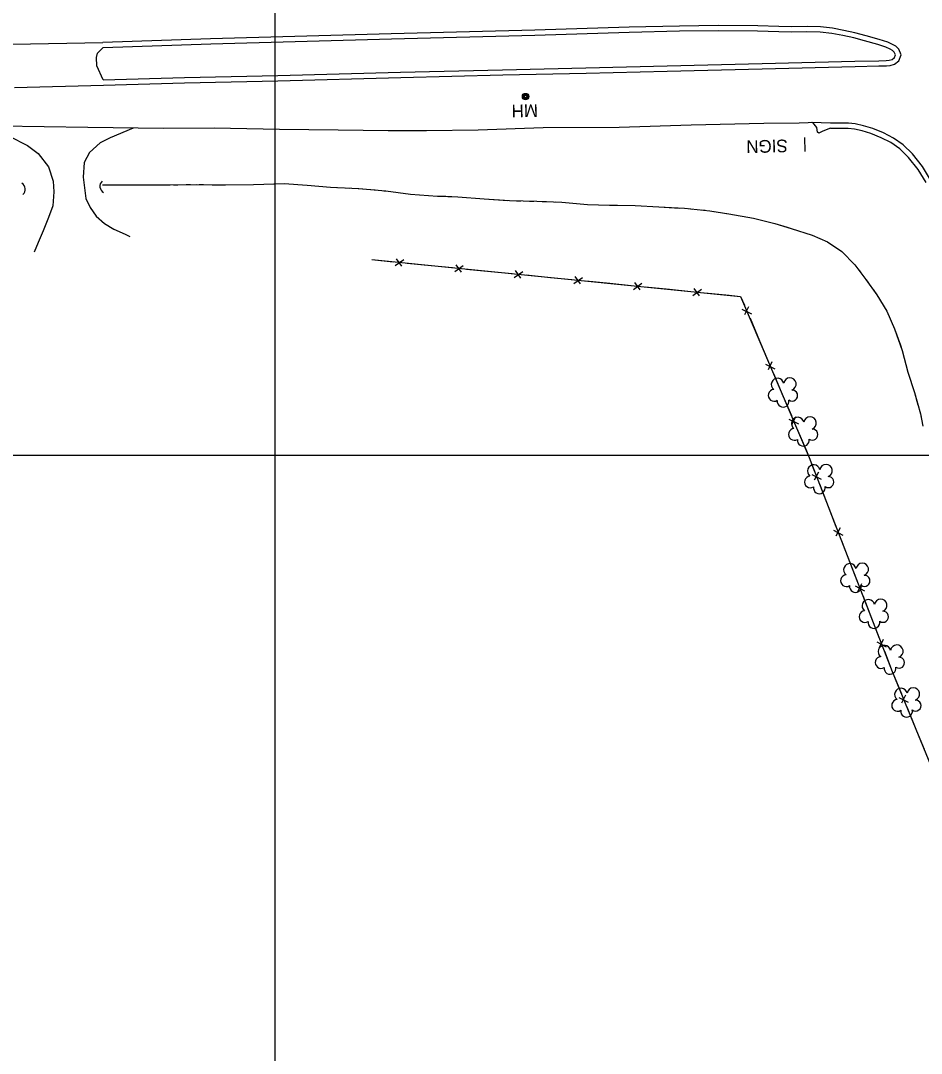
# Model space of a CAD drawing. Extents: x 353423 to 364002, y 127000 to 201942.
# Drawn here: x 359379.5 to 359805.7, y 158216.9 to 158705.6 of the extents above; entities that cross this region are included whole.
import ezdxf

# ---------------------------------------------------------------- set-up
doc = ezdxf.new("R2010")
doc.units = 0
for name, color, linetype in [('E_DTM_SlopeBottom', 7, 'Continuous'), ('E_DTM_SlopeTop', 7, 'Continuous'), ('E_FEN_Generic', 7, 'Continuous'), ('E_LAND_BrushLine', 7, 'Continuous'), ('E_LAND_TreeLine', 7, 'Continuous'), ('E_MISCPROP', 7, 'Continuous'), ('E_STRUCT_WingWall', 7, 'Continuous'), ('E_UTL_ETransformer', 7, 'Continuous')]:
    doc.layers.add(name, color=color, linetype=linetype)

msp = doc.modelspace()

# ---------------------------------------------------------------- linework, layer by layer
at = {"layer": 'E_DTM_SlopeBottom'}
for p, q in [((359556.71, 158589.69), (359560.8, 158592.59)), ((359557.21, 158592.95), (359559.72, 158589.46)), ((359585.39, 158590.14), (359587.9, 158586.65)), ((359584.89, 158586.88), (359588.98, 158589.78)), ((359613.08, 158584.07), (359617.16, 158586.97)), ((359613.58, 158587.33), (359616.09, 158583.84)), ((359641.26, 158581.26), (359645.35, 158584.16)), ((359641.76, 158584.52), (359644.27, 158581.03)), ((359669.45, 158578.45), (359673.53, 158581.35)), ((359669.95, 158581.71), (359672.45, 158578.22)), ((359697.63, 158575.64), (359701.72, 158578.54)), ((359698.13, 158578.9), (359700.64, 158575.41)), ((359720.87, 158569.15), (359725.38, 158566.96)), ((359723.97, 158570.28), (359722.12, 158566.4)), ((359731.96, 158543.08), (359736.47, 158540.89)), ((359735.06, 158544.21), (359733.21, 158540.33)), ((359743.05, 158517.02), (359747.56, 158514.83)), ((359746.15, 158518.15), (359744.29, 158514.27)), ((359753.88, 158490.91), (359758.32, 158488.58)), ((359757.02, 158491.94), (359755.04, 158488.13)), ((359764.12, 158464.51), (359768.56, 158462.17)), ((359767.26, 158465.54), (359765.28, 158461.72)), ((359777.5, 158439.13), (359775.52, 158435.31)), ((359774.36, 158438.1), (359778.8, 158435.77)), ((359784.61, 158411.69), (359789.04, 158409.36)), ((359787.74, 158412.72), (359785.76, 158408.9)), ((359795.09, 158385.34), (359799.57, 158383.1)), ((359798.2, 158386.43), (359796.3, 158382.58))]:
    msp.add_line(p, q, dxfattribs=at)
for points in [[(359545.64, 158592.57), (359720.23, 158575.16), (359752.7, 158498.85), (359791.96, 158397.63), (359833.65, 158296.12), (359856.15, 158238.93)], [(359545.64, 158592.57), (359555.71, 158591.57)], [(359562.37, 158590.9), (359573.82, 158589.76)], [(359573.82, 158589.76), (359583.9, 158588.76)], [(359590.55, 158588.09), (359602.01, 158586.95)], [(359602.01, 158586.95), (359612.08, 158585.95)], [(359618.74, 158585.28), (359630.19, 158584.14)], [(359630.19, 158584.14), (359640.26, 158583.14)], [(359646.92, 158582.47), (359658.38, 158581.33)], [(359658.38, 158581.33), (359668.45, 158580.33)], [(359675.11, 158579.66), (359686.56, 158578.52)], [(359686.56, 158578.52), (359696.63, 158577.52)], [(359703.29, 158576.85), (359714.74, 158575.71)], [(359714.74, 158575.71), (359720.23, 158575.16), (359722.04, 158570.92)], [(359724.66, 158564.77), (359729.16, 158554.18)], [(359729.16, 158554.18), (359733.13, 158544.86)], [(359735.75, 158538.7), (359740.25, 158528.11)], [(359740.25, 158528.11), (359744.22, 158518.8)], [(359746.84, 158512.64), (359751.34, 158502.05)], [(359751.34, 158502.05), (359752.7, 158498.85), (359755.1, 158492.65)], [(359757.52, 158486.41), (359761.69, 158475.68)], [(359761.69, 158475.68), (359765.35, 158466.24)], [(359767.77, 158460.01), (359771.93, 158449.27)], [(359771.93, 158449.27), (359775.59, 158439.84)], [(359778.01, 158433.6), (359782.17, 158422.87)], [(359782.17, 158422.87), (359785.83, 158413.43)], [(359788.25, 158407.19), (359791.96, 158397.63), (359792.43, 158396.47)], [(359792.43, 158396.47), (359796.28, 158387.11)], [(359798.82, 158380.92), (359803.2, 158370.27)], [(359803.2, 158370.27), (359807.04, 158360.9)]]:
    msp.add_lwpolyline(points, dxfattribs=at)
for centre, radius, start, end in [((359420.37, 158627.31), 3.36, 134.7123, 240.9519), ((359378.33, 158625.84), 3.35, 312.165, 58.4045)]:
    msp.add_arc(centre, radius, start, end, dxfattribs=at)
at = {"layer": 'E_DTM_SlopeTop'}
for points in [[(359418.67, 158675.07), (359457.09, 158676.18), (359501.24, 158677.18), (359559.35, 158678.8), (359607.65, 158679.94), (359647.1, 158680.74), (359685.48, 158681.74), (359730.42, 158682.83), (359774.36, 158684.01), (359785.61, 158684.19), (359789.19, 158684.27), (359790.93, 158684.44), (359793.1, 158684.99), (359795.13, 158686.69), (359796.13, 158689.52), (359795.04, 158692.15), (359793.63, 158693.59), (359792.04, 158694.35), (359789.85, 158695.5), (359785.82, 158696.73), (359779.58, 158698.48), (359774.33, 158699.92), (359769.02, 158701.06), (359763.76, 158702.1), (359757.96, 158702.66), (359751.65, 158702.82), (359744.32, 158702.75), (359738.38, 158702.86), (359728.31, 158703.16), (359709.63, 158703.4), (359691.27, 158703.1), (359667.43, 158702.58), (359622.81, 158701.11), (359554.86, 158699.39), (359469.39, 158696.97), (359418.45, 158695.3)], [(359418.6, 158677.57), (359457.02, 158678.68), (359501.18, 158679.68), (359559.29, 158681.3), (359607.6, 158682.44), (359647.04, 158683.24), (359685.42, 158684.24), (359730.36, 158685.33), (359774.31, 158686.51), (359785.56, 158686.69), (359789.04, 158686.77), (359790.5, 158686.91), (359791.93, 158687.27), (359793, 158688.17), (359793.45, 158689.45), (359792.91, 158690.75), (359792.15, 158691.53), (359790.93, 158692.11), (359788.89, 158693.17), (359785.12, 158694.33), (359778.91, 158696.07), (359773.73, 158697.49), (359768.52, 158698.61), (359763.39, 158699.62), (359757.81, 158700.17), (359751.63, 158700.32), (359744.31, 158700.25), (359738.32, 158700.36), (359728.26, 158700.66), (359709.64, 158700.9), (359691.32, 158700.6), (359667.5, 158700.08), (359622.88, 158698.61), (359554.93, 158696.89), (359469.46, 158694.47), (359418.54, 158692.8)], [(359375.7, 158694.5), (359418.45, 158695.3)], [(359418.6, 158677.57), (359415.48, 158684.22), (359415.34, 158688.15), (359415.86, 158690.26), (359418.53, 158692.9)], [(359376.53, 158674.07), (359418.67, 158675.07)], [(359762.73, 158654.7), (359759.06, 158653.38), (359757.16, 158652.42), (359756.54, 158652.88), (359756.22, 158655.15), (359754.38, 158657.45), (359752.19, 158657.36), (359747.86, 158657.19), (359731.26, 158656.96), (359696.83, 158656.16), (359662.72, 158655.12), (359626.7, 158654.96), (359596.01, 158653.89), (359571.51, 158653.53), (359553.44, 158653.44), (359529.72, 158653.8), (359501.92, 158654.2), (359471.14, 158654.82), (359447.02, 158654.6), (359411.29, 158655.13), (359369.93, 158655.73)], [(359810.11, 158630.27), (359806.26, 158636.67), (359801.57, 158642.62), (359797.15, 158646.94), (359792.56, 158650.06), (359787.82, 158652.49), (359782.76, 158654.65), (359778.38, 158655.89), (359774.5, 158656.77), (359771.27, 158657.06), (359767.96, 158657.17), (359762.7, 158657.1), (359753.9, 158657.43)], [(359807.97, 158628.98), (359804.2, 158635.24), (359799.7, 158640.95), (359795.56, 158645), (359791.28, 158647.91), (359786.76, 158650.23), (359781.92, 158652.29), (359777.77, 158653.47), (359774.11, 158654.3), (359771.12, 158654.56), (359767.93, 158654.67), (359762.73, 158654.6)]]:
    msp.add_lwpolyline(points, dxfattribs=at)
at = {"layer": 'E_FEN_Generic'}
for centre, radius, start, end in [((359737.69, 158533.44), 2.97, 11.4515, 232.6854), ((359743.54, 158533.64), 2.97, 289.1023, 172.0756), ((359736.1, 158528.31), 2.78, 94.4224, 302.1954), ((359744.6, 158528.22), 2.61, 233.8075, 91.7402), ((359740.33, 158525.52), 2.78, 171.0994, 12.1105), ((359747.26, 158514.96), 2.97, 11.4515, 232.6854), ((359753.11, 158515.16), 2.97, 289.1023, 172.0756), ((359745.67, 158509.83), 2.78, 94.4224, 302.1954), ((359754.16, 158509.74), 2.61, 233.8075, 91.7402), ((359749.9, 158507.05), 2.78, 171.0994, 12.1105), ((359754.84, 158492.47), 2.97, 11.4515, 232.6854), ((359760.69, 158492.66), 2.97, 289.1023, 172.0756), ((359753.25, 158487.33), 2.78, 94.4224, 302.1954), ((359761.74, 158487.24), 2.61, 233.8075, 91.7402), ((359757.48, 158484.55), 2.78, 171.0994, 12.1105), ((359771.93, 158445.74), 2.97, 11.4515, 232.6854), ((359777.78, 158445.94), 2.97, 289.1023, 172.0756), ((359770.34, 158440.61), 2.78, 94.4224, 302.1954), ((359778.83, 158440.52), 2.61, 233.8075, 91.7402), ((359774.57, 158437.83), 2.78, 171.0994, 12.1105), ((359780.67, 158428.72), 2.97, 11.4515, 232.6854), ((359786.52, 158428.92), 2.97, 289.1023, 172.0756), ((359779.08, 158423.59), 2.78, 94.4224, 302.1954), ((359787.58, 158423.5), 2.61, 233.8075, 91.7402), ((359783.31, 158420.81), 2.78, 171.0994, 12.1105), ((359788.3, 158407.01), 2.97, 11.4515, 232.6854), ((359794.15, 158407.21), 2.97, 289.1023, 172.0756), ((359786.71, 158401.88), 2.78, 94.4224, 302.1954), ((359790.94, 158399.1), 2.78, 171.0994, 12.1105), ((359795.2, 158401.79), 2.61, 233.8075, 91.7402), ((359801.93, 158386.93), 2.97, 289.1023, 172.0756), ((359796.08, 158386.74), 2.97, 11.4515, 232.6854), ((359794.49, 158381.6), 2.78, 94.4224, 302.1954), ((359802.98, 158381.51), 2.61, 233.8075, 91.7402), ((359798.72, 158378.82), 2.78, 171.0994, 12.1105)]:
    msp.add_arc(centre, radius, start, end, dxfattribs=at)
at = {"layer": 'E_LAND_BrushLine'}
msp.add_line((359750.51, 158650.27), (359750.64, 158643.7), dxfattribs=at)
at = {"layer": 'E_LAND_TreeLine'}
for p, q in [((359500, 157500), (359500, 160500)), ((358500, 158500), (362500, 158500)), ((358500, 158500), (362500, 158500)), ((359500, 156000), (359500, 158500))]:
    msp.add_line(p, q, dxfattribs=at)
at = {"layer": 'E_MISCPROP'}
for points in [[(359357.45, 158655.6), (359373.98, 158650.98), (359382.68, 158646.58), (359387.79, 158642.71), (359392.73, 158636.46), (359394.95, 158629.75), (359395.18, 158624.69), (359394.71, 158618.06), (359392.65, 158612.52), (359390.19, 158606.24), (359387.77, 158600.61), (359385.81, 158596.13)], [(359432.8, 158654.81), (359421.78, 158650.11), (359417.06, 158647.82), (359412.03, 158643.26), (359409.55, 158638.56), (359409.13, 158631.61), (359410.38, 158621.51), (359412.35, 158617.18), (359415.28, 158613.07), (359419.15, 158609.67), (359423.54, 158606.96), (359428.92, 158604.55), (359431.22, 158603.49)]]:
    msp.add_lwpolyline(points, dxfattribs=at)
at = {"layer": 'E_STRUCT_WingWall'}
for points in [[(359418.23, 158627.95), (359425.99, 158627.92), (359439.61, 158627.91), (359450.22, 158627.94), (359462.77, 158628.1), (359476.5, 158627.96), (359489.68, 158628.17), (359504.15, 158628.56), (359515.1, 158627.82), (359526.12, 158626.84), (359539.58, 158626.16), (359552.29, 158625.1), (359564.04, 158623.46), (359576.78, 158622.62), (359586.34, 158622.34), (359598.88, 158621.32), (359610.91, 158620.45), (359623.77, 158620.23), (359635.66, 158619.69), (359647.79, 158618.6), (359658.23, 158618.32), (359670.3, 158618.13), (359681.48, 158617.48), (359693.58, 158616.84), (359705.68, 158615.69), (359714.6, 158614.2), (359726.28, 158612.1), (359736.43, 158609.6), (359744.07, 158607.3), (359754.03, 158604.09), (359761.31, 158601.01), (359768.13, 158596.41), (359774.25, 158590.06), (359779.53, 158583.19), (359784.75, 158575.83), (359789.44, 158568.12), (359793.04, 158559.86), (359796.72, 158549.55), (359799.41, 158539.35), (359802.49, 158529.64), (359805.29, 158519.54), (359806.5, 158513.7)], [(359418.23, 158627.95), (359425.99, 158627.92), (359439.61, 158627.91), (359447.71, 158627.93)], [(359451.78, 158627.96), (359453.81, 158627.98)], [(359457.88, 158628.04), (359459.92, 158628.06)], [(359463.98, 158628.08), (359466.02, 158628.06)], [(359470.09, 158628.02), (359476.5, 158627.96), (359489.68, 158628.17), (359499.57, 158628.44)], [(359499.57, 158628.44), (359504.15, 158628.56), (359515.1, 158627.82), (359526.12, 158626.84), (359528.99, 158626.69)], [(359533.06, 158626.49), (359535.09, 158626.39)], [(359539.15, 158626.18), (359539.58, 158626.16), (359541.18, 158626.03)], [(359545.23, 158625.69), (359547.26, 158625.52)], [(359551.31, 158625.18), (359552.29, 158625.1), (359564.04, 158623.46), (359576.78, 158622.62), (359580.66, 158622.51)], [(359580.66, 158622.51), (359586.34, 158622.34), (359598.88, 158621.32), (359610.08, 158620.51)], [(359614.15, 158620.4), (359616.18, 158620.36)], [(359620.25, 158620.29), (359622.28, 158620.26)], [(359626.34, 158620.12), (359628.38, 158620.02)], [(359632.44, 158619.84), (359635.66, 158619.69), (359647.79, 158618.6), (359658.23, 158618.32), (359661.88, 158618.26)], [(359661.88, 158618.26), (359670.3, 158618.13), (359681.48, 158617.48), (359691.33, 158616.96)], [(359695.39, 158616.67), (359697.41, 158616.47)], [(359701.47, 158616.09), (359703.49, 158615.9)], [(359707.52, 158615.39), (359709.53, 158615.05)], [(359713.54, 158614.38), (359714.6, 158614.2), (359726.28, 158612.1), (359736.43, 158609.6), (359742.27, 158607.84)], [(359742.27, 158607.84), (359744.07, 158607.3), (359754.03, 158604.09), (359761.31, 158601.01), (359768.13, 158596.41), (359768.84, 158595.68)], [(359771.66, 158592.75), (359773.07, 158591.29)], [(359775.69, 158588.18), (359776.93, 158586.57)], [(359779.41, 158583.35), (359779.53, 158583.19), (359780.6, 158581.7)], [(359782.95, 158578.37), (359784.75, 158575.83), (359789.44, 158568.12), (359793.04, 158559.86), (359795.84, 158552.01)], [(359795.84, 158552.01), (359796.72, 158549.55), (359799.41, 158539.35), (359802.49, 158529.64), (359804.12, 158523.75)], [(359805.21, 158519.83), (359805.29, 158519.54), (359805.64, 158517.85)]]:
    msp.add_lwpolyline(points, dxfattribs=at)
at = {"layer": 'E_UTL_ETransformer'}
for centre, radius in [((359618.44, 158669.73), 1.5), ((359618.44, 158669.73), 1.22), ((359618.44, 158669.74), 0.968), ((359618.47, 158669.75), 0.605)]:
    msp.add_circle(centre, radius, dxfattribs=at)

# ---------------------------------------------------------------- texts
at = {"layer": 'E_LAND_BrushLine'}
msp.add_text('SIGN', height=6, rotation=181.3031, dxfattribs=at).set_placement((359742.44, 158649.4))
at = {"layer": 'E_UTL_ETransformer'}
msp.add_text('MH', height=6, rotation=181.0335, dxfattribs=at).set_placement((359624.25, 158666.1))

doc.saveas('drawing.dxf')
